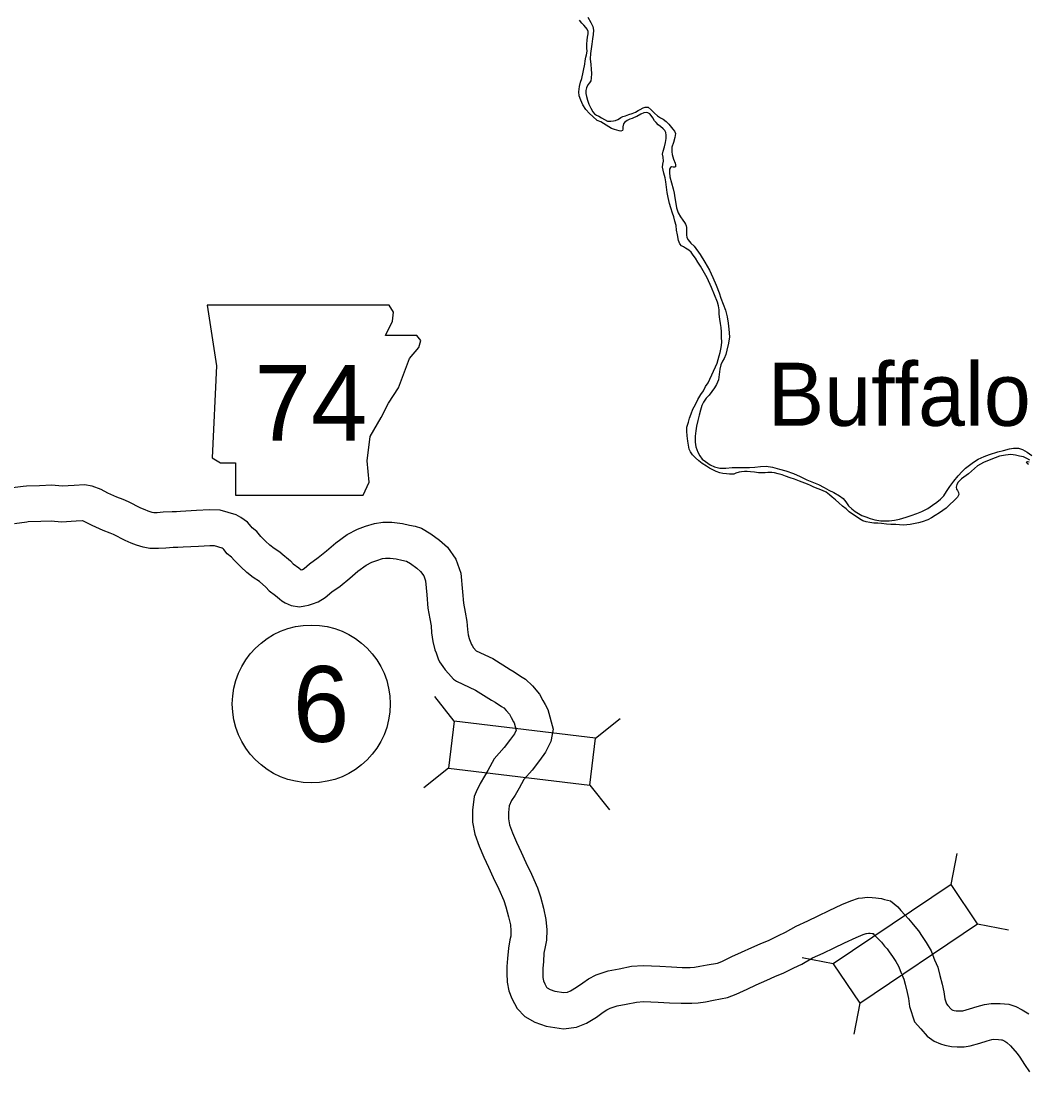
# Model space of a CAD drawing. Extents: x -939622 to -934245, y 1383184 to 1385301.
# Drawn here: x -935196.45 to -935171.2, y 1384090.61 to 1384116.97 of the extents above; entities that cross this region are included whole.
import ezdxf

# ---------------------------------------------------------------- set-up
doc = ezdxf.new("R2010")
doc.units = 0
for name, color, linetype in [('Level 10', 7, 'Continuous'), ('Level 20', 7, 'Continuous'), ('Level 21', 7, 'Continuous'), ('Level 27', 7, 'Continuous'), ('Level 9', 7, 'Continuous')]:
    doc.layers.add(name, color=color, linetype=linetype)

msp = doc.modelspace()

# ---------------------------------------------------------------- linework, layer by layer
at = {"layer": 'Level 10'}
for points in [[(-935189.932, 1384103.63), (-935190.097, 1384103.74), (-935190.205, 1384103.823), (-935190.316, 1384103.924), (-935190.431, 1384104.04), (-935190.531, 1384104.167), (-935190.65, 1384104.26), (-935190.677, 1384104.292), (-935190.768, 1384104.4), (-935190.934, 1384104.515), (-935191.056, 1384104.58), (-935191.454, 1384104.699), (-935191.722, 1384104.704), (-935192.044, 1384104.69), (-935192.448, 1384104.669), (-935192.548, 1384104.66), (-935192.654, 1384104.661), (-935192.883, 1384104.648), (-935193.037, 1384104.634), (-935193.117, 1384104.635), (-935193.16, 1384104.644), (-935193.259, 1384104.674), (-935193.338, 1384104.704), (-935193.446, 1384104.753), (-935193.75, 1384104.908), (-935193.889, 1384104.965), (-935194.042, 1384105.022), (-935194.269, 1384105.127), (-935194.442, 1384105.215), (-935194.661, 1384105.302), (-935194.86, 1384105.334), (-935195.118, 1384105.319), (-935195.412, 1384105.304), (-935195.673, 1384105.328), (-935195.985, 1384105.313), (-935196.307, 1384105.303), (-935196.398, 1384105.297), (-935196.729, 1384105.249)], [(-935190.472, 1384102.908), (-935190.623, 1384103.009), (-935190.783, 1384103.132), (-935190.939, 1384103.274), (-935191.105, 1384103.443), (-935191.17, 1384103.524), (-935191.277, 1384103.608), (-935191.366, 1384103.712), (-935191.379, 1384103.729), (-935191.401, 1384103.744), (-935191.594, 1384103.802), (-935191.71, 1384103.804), (-935192.001, 1384103.791), (-935192.383, 1384103.771), (-935192.512, 1384103.759), (-935192.634, 1384103.76), (-935192.819, 1384103.75), (-935193.001, 1384103.734), (-935193.215, 1384103.736), (-935193.384, 1384103.772), (-935193.551, 1384103.822), (-935193.683, 1384103.873), (-935193.835, 1384103.941), (-935194.125, 1384104.089), (-935194.215, 1384104.126), (-935194.389, 1384104.191), (-935194.664, 1384104.318), (-935194.812, 1384104.394), (-935194.901, 1384104.429), (-935194.907, 1384104.43), (-935195.069, 1384104.421), (-935195.429, 1384104.402), (-935195.692, 1384104.426), (-935195.95, 1384104.414), (-935196.265, 1384104.404), (-935196.306, 1384104.401), (-935196.611, 1384104.357)], [(-935189.932, 1384103.63), (-935189.689, 1384103.427), (-935189.623, 1384103.356), (-935189.482, 1384103.253), (-935189.427, 1384103.2), (-935189.42, 1384103.202), (-935189.39, 1384103.213), (-935189.35, 1384103.237), (-935189.212, 1384103.357), (-935188.996, 1384103.508), (-935188.79, 1384103.68), (-935188.557, 1384103.883), (-935188.266, 1384104.086), (-935188.012, 1384104.226), (-935187.807, 1384104.296), (-935187.584, 1384104.365), (-935187.376, 1384104.397), (-935187.146, 1384104.398), (-935186.885, 1384104.369), (-935186.705, 1384104.326), (-935186.566, 1384104.297), (-935186.406, 1384104.251), (-935186.175, 1384104.105), (-935185.955, 1384103.946), (-935185.757, 1384103.77), (-935185.541, 1384103.473), (-935185.419, 1384103.121), (-935185.377, 1384102.65), (-935185.353, 1384102.366), (-935185.308, 1384102.138), (-935185.266, 1384101.903), (-935185.255, 1384101.71), (-935185.236, 1384101.571), (-935185.213, 1384101.478), (-935185.203, 1384101.452), (-935185.156, 1384101.327), (-935185.138, 1384101.304), (-935185.098, 1384101.247), (-935185.036, 1384101.174)], [(-935190.472, 1384102.908), (-935190.308, 1384102.771), (-935190.223, 1384102.68), (-935190.063, 1384102.563), (-935189.97, 1384102.474), (-935189.91, 1384102.429), (-935189.823, 1384102.374), (-935189.677, 1384102.312), (-935189.466, 1384102.275), (-935189.328, 1384102.299), (-935189.242, 1384102.317), (-935189.138, 1384102.347), (-935189.001, 1384102.397), (-935188.819, 1384102.507), (-935188.658, 1384102.647), (-935188.449, 1384102.792), (-935188.206, 1384102.995), (-935188.002, 1384103.173), (-935187.79, 1384103.321), (-935187.648, 1384103.399), (-935187.529, 1384103.44), (-935187.38, 1384103.486), (-935187.306, 1384103.497), (-935187.194, 1384103.498), (-935187.04, 1384103.481), (-935186.901, 1384103.447), (-935186.782, 1384103.423), (-935186.779, 1384103.422), (-935186.679, 1384103.359), (-935186.519, 1384103.243), (-935186.428, 1384103.162), (-935186.348, 1384103.052), (-935186.306, 1384102.93), (-935186.273, 1384102.572), (-935186.246, 1384102.242), (-935186.193, 1384101.972), (-935186.161, 1384101.799), (-935186.152, 1384101.625), (-935186.122, 1384101.403), (-935186.071, 1384101.196), (-935186.039, 1384101.12), (-935185.984, 1384100.974), (-935185.953, 1384100.891), (-935185.868, 1384100.776), (-935185.811, 1384100.695), (-935185.729, 1384100.6), (-935185.607, 1384100.459), (-935185.526, 1384100.41)], [(-935185.036, 1384101.174), (-935184.615, 1384100.976), (-935184.182, 1384100.703), (-935184.081, 1384100.643), (-935183.92, 1384100.535), (-935183.8, 1384100.464), (-935183.619, 1384100.292), (-935183.446, 1384100.082), (-935183.365, 1384099.928), (-935183.305, 1384099.822), (-935183.24, 1384099.696), (-935183.106, 1384099.209), (-935183.167, 1384098.895), (-935183.298, 1384098.625), (-935183.449, 1384098.419), (-935183.632, 1384098.174), (-935183.839, 1384097.94), (-935183.956, 1384097.726), (-935184.056, 1384097.553), (-935184.146, 1384097.413), (-935184.206, 1384097.283), (-935184.227, 1384097.113), (-935184.227, 1384096.958), (-935184.2, 1384096.81), (-935184.124, 1384096.603), (-935184.021, 1384096.369), (-935183.905, 1384096.122), (-935183.789, 1384095.865), (-935183.646, 1384095.567), (-935183.499, 1384095.227), (-935183.426, 1384095.004), (-935183.348, 1384094.715), (-935183.285, 1384094.43), (-935183.266, 1384094.173), (-935183.27, 1384093.916), (-935183.305, 1384093.743), (-935183.335, 1384093.59), (-935183.351, 1384093.382), (-935183.365, 1384093.205), (-935183.367, 1384093.097), (-935183.361, 1384092.975), (-935183.344, 1384092.892), (-935183.316, 1384092.816), (-935183.273, 1384092.733), (-935183.257, 1384092.717), (-935183.183, 1384092.673), (-935183.066, 1384092.633), (-935182.835, 1384092.599), (-935182.745, 1384092.61), (-935182.674, 1384092.638), (-935182.517, 1384092.735), (-935182.363, 1384092.843), (-935182.22, 1384092.94), (-935182.029, 1384093.042), (-935181.725, 1384093.141), (-935181.45, 1384093.194), (-935181.137, 1384093.257), (-935180.85, 1384093.275), (-935180.434, 1384093.259), (-935180.14, 1384093.244), (-935179.869, 1384093.229), (-935179.67, 1384093.229), (-935179.564, 1384093.239), (-935179.424, 1384093.257), (-935179.247, 1384093.291), (-935178.981, 1384093.34), (-935178.873, 1384093.382), (-935178.627, 1384093.502), (-935178.379, 1384093.614), (-935178.123, 1384093.727), (-935177.911, 1384093.825), (-935177.691, 1384093.916), (-935177.456, 1384094.033), (-935177.279, 1384094.114), (-935177.008, 1384094.268), (-935176.719, 1384094.4), (-935176.458, 1384094.527), (-935176.188, 1384094.66), (-935175.87, 1384094.809), (-935175.644, 1384094.9), (-935175.447, 1384094.964), (-935175.346, 1384094.975), (-935175.229, 1384094.988), (-935175.105, 1384094.983), (-935175.017, 1384094.976), (-935174.949, 1384094.968), (-935174.872, 1384094.957), (-935174.793, 1384094.935), (-935174.644, 1384094.896), (-935174.466, 1384094.75), (-935174.389, 1384094.655), (-935174.286, 1384094.552), (-935174.196, 1384094.451), (-935174.108, 1384094.347), (-935174.032, 1384094.258), (-935173.947, 1384094.147), (-935173.853, 1384094.008), (-935173.748, 1384093.853), (-935173.63, 1384093.646), (-935173.533, 1384093.398)], [(-935185.526, 1384100.41), (-935185.048, 1384100.185), (-935184.653, 1384099.935), (-935184.562, 1384099.881), (-935184.398, 1384099.772), (-935184.345, 1384099.741), (-935184.279, 1384099.678), (-935184.2, 1384099.582), (-935184.155, 1384099.496), (-935184.095, 1384099.391), (-935184.082, 1384099.366), (-935184.031, 1384099.177), (-935184.072, 1384099.091), (-935184.172, 1384098.955), (-935184.331, 1384098.742), (-935184.58, 1384098.46), (-935184.739, 1384098.169), (-935184.824, 1384098.023), (-935184.939, 1384097.844), (-935185.036, 1384097.63), (-935185.083, 1384097.516), (-935185.127, 1384097.17), (-935185.127, 1384096.875), (-935185.071, 1384096.572), (-935184.96, 1384096.267), (-935184.841, 1384095.997), (-935184.722, 1384095.745), (-935184.605, 1384095.485), (-935184.465, 1384095.194), (-935184.342, 1384094.908), (-935184.289, 1384094.746), (-935184.222, 1384094.5), (-935184.177, 1384094.298), (-935184.166, 1384094.146), (-935184.168, 1384094.013), (-935184.187, 1384093.921), (-935184.228, 1384093.713), (-935184.248, 1384093.452), (-935184.264, 1384093.25), (-935184.268, 1384093.082), (-935184.256, 1384092.862), (-935184.213, 1384092.644), (-935184.139, 1384092.449), (-935184.008, 1384092.196), (-935183.814, 1384092.001), (-935183.563, 1384091.852), (-935183.279, 1384091.754), (-935182.849, 1384091.692), (-935182.52, 1384091.73), (-935182.266, 1384091.833), (-935182.022, 1384091.983), (-935181.852, 1384092.103), (-935181.755, 1384092.168), (-935181.675, 1384092.211), (-935181.5, 1384092.268), (-935181.276, 1384092.311), (-935181.019, 1384092.362), (-935180.839, 1384092.374), (-935180.475, 1384092.36), (-935180.187, 1384092.345), (-935179.893, 1384092.329), (-935179.63, 1384092.329), (-935179.466, 1384092.344), (-935179.282, 1384092.368), (-935179.081, 1384092.406), (-935178.735, 1384092.471), (-935178.513, 1384092.555), (-935178.244, 1384092.687), (-935178.012, 1384092.792), (-935177.751, 1384092.907), (-935177.549, 1384093.001), (-935177.319, 1384093.096), (-935177.068, 1384093.22), (-935176.868, 1384093.313), (-935176.598, 1384093.466), (-935176.336, 1384093.586), (-935176.062, 1384093.718), (-935175.798, 1384093.849), (-935175.511, 1384093.983), (-935175.335, 1384094.054), (-935175.256, 1384094.08), (-935175.249, 1384094.081), (-935175.198, 1384094.086), (-935175.16, 1384094.085), (-935175.104, 1384094.08), (-935175.08, 1384094.077), (-935175.06, 1384094.053), (-935174.94, 1384093.933), (-935174.875, 1384093.86), (-935174.794, 1384093.765), (-935174.732, 1384093.692), (-935174.679, 1384093.622), (-935174.599, 1384093.503), (-935174.512, 1384093.375), (-935174.444, 1384093.257), (-935174.372, 1384093.072)], [(-935173.542, 1384093.419), (-935173.461, 1384093.239), (-935173.405, 1384093.03), (-935173.353, 1384092.812), (-935173.305, 1384092.618), (-935173.283, 1384092.445), (-935173.242, 1384092.313), (-935173.212, 1384092.278), (-935173.125, 1384092.181), (-935173.113, 1384092.172), (-935173.081, 1384092.159), (-935173.051, 1384092.15), (-935173.001, 1384092.138), (-935172.971, 1384092.137), (-935172.865, 1384092.139), (-935172.835, 1384092.143), (-935172.669, 1384092.193), (-935172.475, 1384092.252), (-935172.29, 1384092.302), (-935172.124, 1384092.327), (-935171.893, 1384092.323), (-935171.677, 1384092.305), (-935171.507, 1384092.248), (-935171.343, 1384092.168), (-935171.174, 1384092.063)], [(-935174.363, 1384093.051), (-935174.312, 1384092.937), (-935174.278, 1384092.809), (-935174.228, 1384092.6), (-935174.192, 1384092.452), (-935174.166, 1384092.252), (-935174.045, 1384091.867), (-935173.889, 1384091.685), (-935173.729, 1384091.506), (-935173.555, 1384091.382), (-935173.389, 1384091.312), (-935173.281, 1384091.279), (-935173.116, 1384091.242), (-935172.978, 1384091.237), (-935172.796, 1384091.241), (-935172.645, 1384091.261), (-935172.41, 1384091.331), (-935172.225, 1384091.387), (-935172.104, 1384091.42), (-935172.066, 1384091.426), (-935171.937, 1384091.424), (-935171.859, 1384091.417), (-935171.849, 1384091.414), (-935171.779, 1384091.38), (-935171.725, 1384091.346), (-935171.633, 1384091.259), (-935171.468, 1384091.072), (-935171.399, 1384090.977), (-935171.283, 1384090.793), (-935171.163, 1384090.607)]]:
    msp.add_lwpolyline(points, dxfattribs=at)
at = {"layer": 'Level 20'}
for p, q in [((-935185.584, 1384099.403), (-935186.074, 1384100.026)), ((-935182.045, 1384098.981), (-935181.423, 1384099.471)), ((-935185.725, 1384098.224), (-935186.347, 1384097.734)), ((-935182.186, 1384097.801), (-935181.696, 1384097.179)), ((-935173.125, 1384095.311), (-935172.974, 1384096.088)), ((-935172.462, 1384094.326), (-935171.684, 1384094.174)), ((-935176.081, 1384093.32), (-935176.859, 1384093.472)), ((-935175.418, 1384092.335), (-935175.569, 1384091.558))]:
    msp.add_line(p, q, dxfattribs=at)
for points in [[(-935185.725, 1384098.224), (-935182.186, 1384097.801), (-935182.045, 1384098.981), (-935185.584, 1384099.403)], [(-935175.418, 1384092.335), (-935172.462, 1384094.326), (-935173.125, 1384095.311), (-935176.081, 1384093.32)]]:
    msp.add_lwpolyline(points, close=True, dxfattribs=at)
at = {"layer": 'Level 21'}
msp.add_lwpolyline([(-935191.779, 1384109.845), (-935191.55, 1384108.322), (-935191.652, 1384106.013), (-935191.449, 1384105.886), (-935191.068, 1384105.886), (-935191.068, 1384105.074), (-935187.871, 1384105.074), (-935187.718, 1384105.404), (-935187.769, 1384105.937), (-935187.693, 1384106.546), (-935187.414, 1384107.028), (-935187.236, 1384107.383), (-935186.982, 1384107.764), (-935186.83, 1384108.17), (-935186.703, 1384108.5), (-935186.475, 1384108.779), (-935186.424, 1384108.957), (-935186.526, 1384109.084), (-935187.312, 1384109.084), (-935187.135, 1384109.439), (-935187.109, 1384109.667), (-935187.214, 1384109.843)], close=True, dxfattribs=at)
at = {"layer": 'Level 27'}
msp.add_circle((-935189.17, 1384099.838), 1.98, dxfattribs=at)
at = {"layer": 'Level 9'}
for points in [[(-935182.235, 1384117.067), (-935182.163, 1384116.933), (-935182.113, 1384116.832), (-935182.094, 1384116.736), (-935182.104, 1384116.634), (-935182.119, 1384116.522), (-935182.135, 1384116.389), (-935182.154, 1384116.275), (-935182.172, 1384116.151), (-935182.173, 1384116.019), (-935182.161, 1384115.881), (-935182.15, 1384115.764), (-935182.144, 1384115.65), (-935182.148, 1384115.535), (-935182.162, 1384115.472), (-935182.194, 1384115.42), (-935182.235, 1384115.368), (-935182.27, 1384115.292), (-935182.286, 1384115.229), (-935182.285, 1384115.148), (-935182.271, 1384115.076), (-935182.243, 1384114.983), (-935182.211, 1384114.885), (-935182.16, 1384114.781), (-935182.111, 1384114.694)], [(-935179.965, 1384111.464), (-935179.989, 1384111.607), (-935180.013, 1384111.727), (-935180.021, 1384111.844), (-935180.05, 1384111.952), (-935180.076, 1384112.054), (-935180.111, 1384112.152), (-935180.153, 1384112.284), (-935180.185, 1384112.388), (-935180.221, 1384112.541), (-935180.244, 1384112.67), (-935180.259, 1384112.802), (-935180.28, 1384112.933), (-935180.294, 1384113.035), (-935180.326, 1384113.149), (-935180.348, 1384113.224), (-935180.362, 1384113.302), (-935180.351, 1384113.38), (-935180.338, 1384113.452), (-935180.349, 1384113.551), (-935180.362, 1384113.629), (-935180.343, 1384113.708), (-935180.309, 1384113.811), (-935180.287, 1384113.925), (-935180.274, 1384114.022), (-935180.267, 1384114.109), (-935180.28, 1384114.172), (-935180.308, 1384114.226), (-935180.345, 1384114.267), (-935180.412, 1384114.323), (-935180.473, 1384114.366), (-935180.525, 1384114.42), (-935180.565, 1384114.464), (-935180.608, 1384114.538), (-935180.649, 1384114.6), (-935180.683, 1384114.645), (-935180.728, 1384114.668), (-935180.77, 1384114.676), (-935180.833, 1384114.663), (-935180.905, 1384114.634), (-935181.009, 1384114.572), (-935181.071, 1384114.55), (-935181.125, 1384114.528), (-935181.179, 1384114.506), (-935181.25, 1384114.471), (-935181.312, 1384114.428), (-935181.342, 1384114.388), (-935181.361, 1384114.316), (-935181.36, 1384114.258), (-935181.368, 1384114.225), (-935181.404, 1384114.204), (-935181.449, 1384114.212), (-935181.504, 1384114.232), (-935181.567, 1384114.251), (-935181.643, 1384114.277), (-935181.913, 1384114.44), (-935181.998, 1384114.477), (-935182.111, 1384114.574), (-935182.197, 1384114.648), (-935182.283, 1384114.748), (-935182.358, 1384114.87), (-935182.414, 1384114.98), (-935182.449, 1384115.093), (-935182.463, 1384115.195), (-935182.448, 1384115.328), (-935182.42, 1384115.437), (-935182.385, 1384115.525), (-935182.308, 1384115.884), (-935182.304, 1384115.974), (-935182.282, 1384116.059), (-935182.265, 1384116.122), (-935182.255, 1384116.213), (-935182.259, 1384116.288), (-935182.258, 1384116.39), (-935182.251, 1384116.492), (-935182.246, 1384116.565), (-935182.23, 1384116.649), (-935182.228, 1384116.706), (-935182.25, 1384116.763), (-935182.284, 1384116.81), (-935182.339, 1384116.863), (-935182.386, 1384116.919), (-935182.444, 1384116.993)], [(-935182.111, 1384114.694), (-935182.068, 1384114.644), (-935182.022, 1384114.609), (-935181.961, 1384114.586), (-935181.894, 1384114.542), (-935181.815, 1384114.496), (-935181.743, 1384114.461), (-935181.655, 1384114.457), (-935181.595, 1384114.464), (-935181.539, 1384114.477), (-935181.479, 1384114.5), (-935181.44, 1384114.527), (-935181.408, 1384114.549), (-935181.357, 1384114.571), (-935181.288, 1384114.591), (-935181.208, 1384114.625), (-935181.124, 1384114.651), (-935181.041, 1384114.683), (-935180.976, 1384114.723), (-935180.922, 1384114.754), (-935180.851, 1384114.792), (-935180.797, 1384114.811), (-935180.725, 1384114.812), (-935180.648, 1384114.745), (-935180.566, 1384114.659), (-935180.489, 1384114.589), (-935180.416, 1384114.545), (-935180.349, 1384114.504), (-935180.267, 1384114.452), (-935180.206, 1384114.384), (-935180.107, 1384114.26), (-935180.064, 1384114.206), (-935180.039, 1384114.15), (-935180.052, 1384114.044), (-935180.089, 1384113.926), (-935180.125, 1384113.808), (-935180.129, 1384113.691), (-935180.122, 1384113.619), (-935180.087, 1384113.508), (-935180.048, 1384113.401), (-935180.036, 1384113.362), (-935180.041, 1384113.314), (-935180.065, 1384113.304), (-935180.098, 1384113.304), (-935180.134, 1384113.309), (-935180.161, 1384113.297), (-935180.19, 1384113.251), (-935180.191, 1384113.173), (-935180.183, 1384113.065), (-935180.099, 1384112.76), (-935180.073, 1384112.649), (-935180.052, 1384112.532), (-935180.029, 1384112.394), (-935180.009, 1384112.286), (-935179.967, 1384112.161), (-935179.911, 1384112.054), (-935179.852, 1384111.974), (-935179.809, 1384111.912), (-935179.784, 1384111.87), (-935179.771, 1384111.831), (-935179.765, 1384111.789), (-935179.763, 1384111.723), (-935179.765, 1384111.663), (-935179.764, 1384111.606), (-935179.751, 1384111.543), (-935179.719, 1384111.478), (-935179.649, 1384111.398), (-935179.566, 1384111.318), (-935179.418, 1384111.111), (-935179.303, 1384110.918), (-935179.188, 1384110.719), (-935179.097, 1384110.534), (-935179.015, 1384110.343), (-935178.945, 1384110.149), (-935178.904, 1384110.015), (-935178.784, 1384109.717), (-935178.744, 1384109.549), (-935178.72, 1384109.387), (-935178.699, 1384109.24), (-935178.686, 1384109.051), (-935178.71, 1384108.885), (-935178.752, 1384108.71), (-935178.777, 1384108.602), (-935178.814, 1384108.505), (-935178.855, 1384108.441), (-935178.901, 1384108.347), (-935178.926, 1384108.235), (-935178.944, 1384108.105), (-935178.963, 1384107.972), (-935179.009, 1384107.848), (-935179.055, 1384107.772), (-935179.196, 1384107.583), (-935179.272, 1384107.506), (-935179.333, 1384107.409), (-935179.38, 1384107.321), (-935179.408, 1384107.209), (-935179.447, 1384107.079), (-935179.481, 1384106.946), (-935179.511, 1384106.807), (-935179.53, 1384106.686), (-935179.545, 1384106.554)], [(-935174.96, 1384104.37), (-935175.068, 1384104.377), (-935175.161, 1384104.39), (-935175.255, 1384104.409), (-935175.339, 1384104.435), (-935175.421, 1384104.481), (-935175.504, 1384104.537), (-935175.598, 1384104.595), (-935175.683, 1384104.656), (-935175.76, 1384104.733), (-935175.848, 1384104.803), (-935175.94, 1384104.886), (-935176.026, 1384104.956), (-935176.108, 1384105.027), (-935176.178, 1384105.088), (-935176.258, 1384105.147), (-935176.349, 1384105.196), (-935176.461, 1384105.236), (-935176.567, 1384105.279), (-935176.655, 1384105.316), (-935176.727, 1384105.351), (-935176.924, 1384105.425), (-935177.057, 1384105.473), (-935177.166, 1384105.513), (-935177.275, 1384105.553), (-935177.366, 1384105.585), (-935177.46, 1384105.613), (-935177.553, 1384105.635), (-935177.622, 1384105.643), (-935177.718, 1384105.641), (-935177.787, 1384105.633), (-935177.86, 1384105.632), (-935177.956, 1384105.639), (-935178.058, 1384105.655), (-935178.155, 1384105.665), (-935178.239, 1384105.672), (-935178.308, 1384105.671), (-935178.38, 1384105.66), (-935178.443, 1384105.65), (-935178.523, 1384105.624), (-935178.574, 1384105.605), (-935178.61, 1384105.599), (-935178.679, 1384105.603), (-935178.76, 1384105.611), (-935178.854, 1384105.621), (-935178.929, 1384105.64), (-935179.017, 1384105.672), (-935179.102, 1384105.709), (-935179.187, 1384105.752), (-935179.26, 1384105.802), (-935179.366, 1384105.869), (-935179.449, 1384105.937), (-935179.535, 1384106.016), (-935179.614, 1384106.09), (-935179.664, 1384106.161), (-935179.692, 1384106.232), (-935179.712, 1384106.328), (-935179.729, 1384106.433), (-935179.741, 1384106.562), (-935179.755, 1384106.679), (-935179.751, 1384106.781), (-935179.711, 1384106.908), (-935179.686, 1384107.008), (-935179.643, 1384107.12), (-935179.6, 1384107.229), (-935179.537, 1384107.354), (-935179.476, 1384107.478), (-935179.406, 1384107.6), (-935179.339, 1384107.697), (-935179.284, 1384107.798), (-935179.214, 1384107.895), (-935178.992, 1384108.39), (-935178.97, 1384108.483), (-935178.945, 1384108.574), (-935178.919, 1384108.656), (-935178.891, 1384108.777), (-935178.876, 1384108.909), (-935178.882, 1384109.047), (-935178.887, 1384109.173), (-935178.892, 1384109.279), (-935178.906, 1384109.384), (-935178.926, 1384109.494), (-935178.938, 1384109.614), (-935178.946, 1384109.722), (-935178.957, 1384109.824), (-935178.98, 1384109.92), (-935179.131, 1384110.287), (-935179.244, 1384110.525), (-935179.347, 1384110.7), (-935179.412, 1384110.816), (-935179.474, 1384110.917), (-935179.536, 1384111.018), (-935179.592, 1384111.095), (-935179.644, 1384111.169), (-935179.699, 1384111.219), (-935179.745, 1384111.246), (-935179.79, 1384111.269), (-935179.839, 1384111.301), (-935179.885, 1384111.333), (-935179.931, 1384111.383), (-935179.965, 1384111.464)], [(-935179.545, 1384106.554), (-935179.548, 1384106.407), (-935179.525, 1384106.287), (-935179.477, 1384106.158), (-935179.427, 1384106.063), (-935179.366, 1384105.98), (-935179.283, 1384105.922), (-935179.168, 1384105.84), (-935179.055, 1384105.788), (-935178.923, 1384105.755), (-935178.772, 1384105.755), (-935178.619, 1384105.77), (-935178.457, 1384105.767), (-935178.319, 1384105.77), (-935178.181, 1384105.767), (-935178.052, 1384105.781), (-935177.908, 1384105.796), (-935177.764, 1384105.799), (-935177.607, 1384105.775), (-935177.432, 1384105.731), (-935177.272, 1384105.689), (-935177.078, 1384105.617), (-935176.908, 1384105.54), (-935176.741, 1384105.459), (-935176.578, 1384105.39), (-935176.454, 1384105.341), (-935176.311, 1384105.269), (-935176.196, 1384105.205), (-935176.071, 1384105.145), (-935175.928, 1384105.06), (-935175.834, 1384104.996), (-935175.763, 1384104.91), (-935175.698, 1384104.809), (-935175.619, 1384104.733), (-935175.533, 1384104.668), (-935175.369, 1384104.566), (-935175.266, 1384104.529), (-935175.154, 1384104.493), (-935175.036, 1384104.456), (-935174.892, 1384104.432), (-935174.783, 1384104.431), (-935174.681, 1384104.43), (-935174.549, 1384104.445), (-935174.421, 1384104.474), (-935174.256, 1384104.52), (-935174.131, 1384104.564), (-935173.985, 1384104.618), (-935173.86, 1384104.669), (-935173.708, 1384104.738), (-935173.589, 1384104.828), (-935173.483, 1384104.902), (-935173.391, 1384104.979), (-935173.308, 1384105.062), (-935173.238, 1384105.168), (-935173.157, 1384105.296), (-935173.06, 1384105.427), (-935172.946, 1384105.559), (-935172.846, 1384105.666), (-935172.766, 1384105.749), (-935172.665, 1384105.829), (-935172.568, 1384105.903), (-935172.452, 1384105.978), (-935172.294, 1384106.047), (-935172.163, 1384106.092), (-935171.957, 1384106.162), (-935171.813, 1384106.198), (-935171.661, 1384106.237), (-935171.562, 1384106.257), (-935171.436, 1384106.257), (-935171.336, 1384106.223), (-935171.218, 1384106.156), (-935171.105, 1384106.074)], [(-935171.154, 1384105.953), (-935171.224, 1384105.999), (-935171.314, 1384106.037), (-935171.411, 1384106.056), (-935171.511, 1384106.081), (-935171.628, 1384106.094), (-935171.766, 1384106.079), (-935171.913, 1384106.052), (-935172.13, 1384105.972), (-935172.315, 1384105.899), (-935172.464, 1384105.809), (-935172.694, 1384105.615), (-935172.863, 1384105.483), (-935172.952, 1384105.4), (-935172.986, 1384105.342), (-935173, 1384105.278), (-935172.99, 1384105.227), (-935172.965, 1384105.189), (-935172.943, 1384105.141), (-935172.936, 1384105.09), (-935172.968, 1384105.023), (-935173.254, 1384104.747), (-935173.414, 1384104.633), (-935173.524, 1384104.564), (-935173.619, 1384104.511), (-935173.714, 1384104.458), (-935173.849, 1384104.408), (-935173.944, 1384104.382), (-935174.028, 1384104.362), (-935174.154, 1384104.338), (-935174.322, 1384104.326), (-935174.421, 1384104.33), (-935174.514, 1384104.34), (-935174.64, 1384104.338), (-935174.746, 1384104.35), (-935174.869, 1384104.363), (-935174.96, 1384104.37)], [(-935171.185, 1384105.844), (-935171.221, 1384105.87), (-935171.237, 1384105.906), (-935171.225, 1384105.915), (-935171.204, 1384105.919), (-935171.171, 1384105.916)]]:
    msp.add_lwpolyline(points, dxfattribs=at)

# ---------------------------------------------------------------- texts
at = {"layer": 'Level 21'}
msp.add_text('74', height=1.9008, dxfattribs=at).set_placement((-935190.59, 1384106.441))
at = {"layer": 'Level 27'}
msp.add_text('6', height=1.901, dxfattribs=at).set_placement((-935189.631, 1384098.888))
at = {"layer": 'Level 9'}
msp.add_text('Buffalo', height=1.584, dxfattribs=at).set_placement((-935177.722, 1384106.815))

doc.saveas('drawing.dxf')
